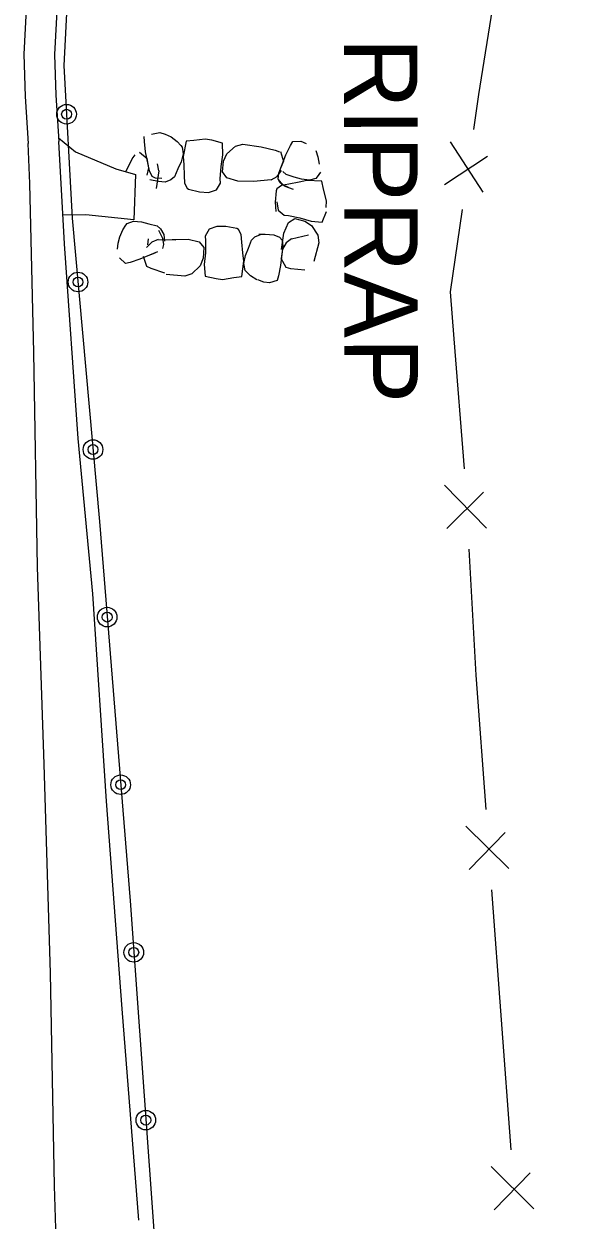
# Model space of a CAD drawing. Extents: x 588843 to 2552415, y 180129 to 269402.
# Drawn here: x 593854.8 to 593899.1, y 188094.1 to 188191.9 of the extents above; entities that cross this region are included whole.
import ezdxf

# ---------------------------------------------------------------- set-up
doc = ezdxf.new("R2010")
doc.units = 0
for name, color, linetype in [('E_BMGRD_P', 7, 'Continuous'), ('E_DRN_RipRap', 7, 'Continuous'), ('E_DRN_RipRap_Text', 7, 'Continuous'), ('E_FEN_P', 7, 'Continuous'), ('E_RDWY', 7, 'Continuous'), ('E_RDWY_C_and_G', 7, 'Continuous'), ('E_RDWY_Gravel', 7, 'Continuous')]:
    doc.layers.add(name, color=color, linetype=linetype)

# ---------------------------------------------------------------- blocks, each defined once
blk = doc.blocks.new('RIPRT')
at = {"layer": 'E_DRN_RipRap_Text'}
blk.add_text('RIPRAP', height=12, dxfattribs=at).set_placement((-0.14, -3.59))

msp = doc.modelspace()

# ---------------------------------------------------------------- linework, layer by layer
at = {"layer": 'E_BMGRD_P'}
msp.add_lwpolyline([(593899.078, 188251.744), (593888, 188245.38), (593879.437, 188238.016), (593876.116, 188235.214), (593871.769, 188230.052), (593869.394, 188226.571), (593865.677, 188219.807), (593862.469, 188212.343), (593860.432, 188206.336), (593859.187, 188199.653), (593858.315, 188194.356), (593858.031, 188188.488), (593858.716, 188175.994), (593860.939, 188151.203), (593863.44, 188120.205), (593866.14, 188082.639), (593870.629, 188026.466), (593873.716, 187957.611), (593875.308, 187911.352)], dxfattribs=at)
for centre, radius in [((593858.25, 188184.491), 0.801), ((593858.251, 188184.491), 0.403), ((593859.184, 188170.781), 0.801), ((593859.184, 188170.781), 0.403), ((593860.411, 188157.092), 0.801), ((593860.411, 188157.092), 0.403), ((593861.569, 188143.398), 0.801), ((593861.569, 188143.398), 0.403), ((593862.674, 188129.699), 0.801), ((593862.675, 188129.699), 0.403), ((593863.743, 188115.997), 0.801), ((593863.743, 188115.997), 0.403), ((593864.728, 188102.289), 0.801), ((593864.728, 188102.289), 0.403)]:
    msp.add_circle(centre, radius, dxfattribs=at)
at = {"layer": 'E_DRN_RipRap'}
for p, q in [((593865.205, 188182.865), (593865.867, 188182.991)), ((593865.867, 188182.991), (593866.319, 188182.867)), ((593866.319, 188182.867), (593866.791, 188182.639)), ((593864.614, 188182.273), (593864.591, 188182.662)), ((593864.713, 188181.432), (593864.614, 188182.273)), ((593866.791, 188182.639), (593867.279, 188182.277)), ((593867.279, 188182.277), (593867.595, 188181.948)), ((593867.595, 188181.948), (593867.712, 188181.812)), ((593867.712, 188181.812), (593867.79, 188181.257)), ((593868.013, 188182.298), (593867.781, 188181.051)), ((593868.65, 188182.349), (593868.013, 188182.298)), ((593869.591, 188182.467), (593868.65, 188182.349)), ((593870.116, 188182.365), (593869.591, 188182.467)), ((593870.991, 188182.117), (593870.116, 188182.365)), ((593871.025, 188181.17), (593870.991, 188182.117)), ((593871.359, 188181.261), (593872.072, 188181.887)), ((593872.072, 188181.887), (593872.66, 188182.045)), ((593872.66, 188182.045), (593874.17, 188181.823)), ((593874.17, 188181.823), (593875.298, 188181.565)), ((593876.18, 188181.167), (593876.546, 188181.927)), ((593876.546, 188181.927), (593876.734, 188182.266)), ((593876.734, 188182.266), (593877.41, 188182.299)), ((593877.41, 188182.299), (593877.844, 188182.114)), ((593863.095, 188179.775), (593863.624, 188180.835)), ((593863.624, 188180.835), (593863.856, 188181.168)), ((593864.204, 188181.405), (593864.837, 188180.863)), ((593865.028, 188179.864), (593864.713, 188181.432)), ((593864.982, 188180.1), (593864.837, 188180.863)), ((593867.79, 188181.257), (593867.609, 188180.612)), ((593867.781, 188181.051), (593867.827, 188180.366)), ((593870.884, 188180.208), (593871.025, 188181.17)), ((593871.078, 188180.646), (593871.359, 188181.261)), ((593875.298, 188181.565), (593875.668, 188181.417)), ((593875.608, 188179.676), (593876.18, 188181.167)), ((593875.734, 188181.435), (593875.98, 188180.621)), ((593878.612, 188181.529), (593878.793, 188181.023)), ((593878.793, 188181.023), (593878.894, 188180.41)), ((593864.848, 188179.502), (593864.982, 188180.1)), ((593865.239, 188179.415), (593865.028, 188179.864)), ((593865.8, 188179.88), (593865.576, 188178.418)), ((593865.8, 188179.88), (593865.675, 188180.439)), ((593867.357, 188180.018), (593867.076, 188179.377)), ((593867.609, 188180.612), (593867.357, 188180.018)), ((593867.827, 188180.366), (593867.865, 188179.497)), ((593870.816, 188179.216), (593870.884, 188180.208)), ((593870.99, 188179.783), (593871.078, 188180.646)), ((593875.453, 188179.41), (593875.827, 188179.89)), ((593875.695, 188179.899), (593875.98, 188180.621)), ((593876.2, 188179.561), (593875.922, 188179.824)), ((593865.767, 188178.987), (593865.066, 188179.122)), ((593865.521, 188179.26), (593865.239, 188179.415)), ((593866.027, 188179.229), (593865.521, 188179.26)), ((593866.298, 188178.937), (593865.767, 188178.987)), ((593866.785, 188179.127), (593866.298, 188178.937)), ((593867.076, 188179.377), (593866.785, 188179.127)), ((593867.865, 188179.497), (593867.888, 188178.869)), ((593867.888, 188178.869), (593868.097, 188178.44)), ((593870.497, 188178.31), (593870.825, 188178.848)), ((593870.825, 188178.848), (593870.816, 188179.216)), ((593871.349, 188179.298), (593870.99, 188179.783)), ((593872.248, 188179.023), (593871.349, 188179.298)), ((593873.538, 188178.994), (593872.248, 188179.023)), ((593874.962, 188179.143), (593873.538, 188178.994)), ((593874.962, 188179.143), (593875.453, 188179.41)), ((593875.547, 188179.18), (593875.608, 188179.676)), ((593875.703, 188178.888), (593875.547, 188179.18)), ((593875.928, 188178.735), (593875.584, 188179.156)), ((593876.114, 188178.573), (593875.703, 188178.888)), ((593876.853, 188179.362), (593876.2, 188179.561)), ((593877.249, 188178.93), (593876.421, 188178.769)), ((593877.455, 188179.188), (593876.853, 188179.362)), ((593877.899, 188179.074), (593877.249, 188178.93)), ((593878.098, 188179.093), (593877.455, 188179.188)), ((593879.126, 188179.01), (593877.899, 188179.074)), ((593878.62, 188179.25), (593878.098, 188179.093)), ((593878.735, 188179.39), (593878.62, 188179.25)), ((593879.008, 188179.759), (593878.735, 188179.39)), ((593879.261, 188178.365), (593879.126, 188179.01)), ((593868.097, 188178.44), (593868.221, 188178.356)), ((593868.221, 188178.356), (593869.122, 188178.159)), ((593869.122, 188178.159), (593869.853, 188178.102)), ((593869.853, 188178.102), (593870.497, 188178.31)), ((593875.375, 188178.244), (593875.308, 188177.293)), ((593875.439, 188178.383), (593875.375, 188178.244)), ((593875.822, 188178.658), (593875.439, 188178.383)), ((593876.421, 188178.769), (593875.822, 188178.658)), ((593876.403, 188178.517), (593875.928, 188178.735)), ((593876.796, 188178.342), (593876.114, 188178.573)), ((593879.499, 188177.416), (593879.261, 188178.365)), ((593875.308, 188177.293), (593875.35, 188176.536)), ((593875.437, 188177.328), (593875.556, 188176.642)), ((593879.472, 188176.864), (593879.499, 188177.416)), ((593875.556, 188176.642), (593876.03, 188176.241)), ((593876.03, 188176.241), (593876.385, 188176.207)), ((593876.385, 188176.207), (593877.329, 188176.018)), ((593876.396, 188175.649), (593876.907, 188175.961)), ((593876.907, 188175.961), (593877.725, 188175.767)), ((593877.329, 188176.018), (593878.235, 188175.759)), ((593879.149, 188175.681), (593879.498, 188176.549)), ((593862.592, 188174.473), (593862.848, 188175.039)), ((593862.848, 188175.039), (593863.104, 188175.421)), ((593863.104, 188175.421), (593863.213, 188175.567)), ((593863.213, 188175.567), (593863.727, 188175.75)), ((593863.727, 188175.75), (593864.373, 188175.689)), ((593864.373, 188175.689), (593864.982, 188175.546)), ((593864.982, 188175.546), (593865.643, 188175.381)), ((593865.643, 188175.381), (593865.933, 188175.133)), ((593865.774, 188175.023), (593866.103, 188174.363)), ((593865.933, 188175.133), (593866.201, 188174.673)), ((593869.894, 188175.088), (593869.593, 188174.535)), ((593870.527, 188175.33), (593869.894, 188175.088)), ((593871.259, 188175.309), (593870.527, 188175.33)), ((593872.168, 188175.159), (593871.259, 188175.309)), ((593872.295, 188175.081), (593872.168, 188175.159)), ((593872.525, 188174.664), (593872.295, 188175.081)), ((593876.018, 188174.76), (593876.396, 188175.649)), ((593877.725, 188175.767), (593878.28, 188175.405)), ((593878.235, 188175.759), (593879.149, 188175.681)), ((593878.28, 188175.405), (593878.79, 188174.599)), ((593862.423, 188173.468), (593862.46, 188173.95)), ((593862.46, 188173.95), (593862.592, 188174.473)), ((593865.219, 188174.033), (593864.795, 188173.596)), ((593864.923, 188174.32), (593864.876, 188173.822)), ((593865.74, 188174.246), (593865.219, 188174.033)), ((593865.74, 188174.246), (593867.189, 188174.241)), ((593866.103, 188174.363), (593866.178, 188173.845)), ((593866.201, 188174.673), (593866.249, 188174.124)), ((593866.892, 188174.251), (593868.181, 188174.287)), ((593868.181, 188174.287), (593869.091, 188174.059)), ((593869.091, 188174.059), (593869.473, 188173.593)), ((593869.593, 188174.535), (593869.619, 188174.168)), ((593869.619, 188174.168), (593869.598, 188173.174)), ((593872.578, 188174.038), (593872.525, 188174.664)), ((593872.657, 188173.172), (593872.578, 188174.038)), ((593873.108, 188173.543), (593873.359, 188174.198)), ((593873.359, 188174.198), (593873.637, 188174.463)), ((593873.637, 188174.463), (593874.114, 188174.676)), ((593873.957, 188174.681), (593874.48, 188174.696)), ((593874.48, 188174.696), (593875.18, 188174.646)), ((593875.18, 188174.646), (593875.644, 188174.447)), ((593875.644, 188174.447), (593875.86, 188174.204)), ((593875.826, 188173.439), (593876.018, 188174.76)), ((593875.86, 188174.204), (593875.919, 188173.709)), ((593876.199, 188173.991), (593875.889, 188173.47)), ((593876.649, 188174.316), (593876.199, 188173.991)), ((593876.649, 188174.316), (593878.022, 188174.636)), ((593878.868, 188173.976), (593878.462, 188172.452)), ((593878.79, 188174.599), (593878.868, 188173.976)), ((593865.697, 188173.236), (593864.243, 188172.635)), ((593865.477, 188173.147), (593864.768, 188172.863)), ((593866.178, 188173.845), (593866.087, 188173.53)), ((593869.473, 188173.593), (593869.425, 188172.726)), ((593869.598, 188173.174), (593869.503, 188172.206)), ((593872.735, 188172.49), (593872.657, 188173.172)), ((593872.886, 188172.938), (593873.108, 188173.543)), ((593875.919, 188173.709), (593875.728, 188172.118)), ((593875.889, 188173.47), (593875.788, 188172.699)), ((593863.077, 188172.291), (593862.568, 188172.766)), ((593863.449, 188172.384), (593863.077, 188172.291)), ((593864.243, 188172.635), (593863.449, 188172.384)), ((593864.802, 188172.06), (593864.53, 188172.866)), ((593865.161, 188171.873), (593864.802, 188172.06)), ((593869.174, 188172.098), (593868.492, 188171.437)), ((593869.425, 188172.726), (593869.174, 188172.098)), ((593869.503, 188172.206), (593869.583, 188171.262)), ((593872.563, 188171.233), (593872.735, 188172.49)), ((593872.736, 188172.284), (593872.886, 188172.938)), ((593872.839, 188171.734), (593872.736, 188172.284)), ((593875.728, 188172.118), (593875.561, 188171.289)), ((593876.213, 188171.973), (593875.788, 188172.699)), ((593866.271, 188171.494), (593865.161, 188171.873)), ((593867.913, 188171.249), (593866.396, 188171.394)), ((593868.492, 188171.437), (593867.913, 188171.249)), ((593869.583, 188171.262), (593870.467, 188171.059)), ((593870.467, 188171.059), (593870.996, 188170.984)), ((593870.996, 188170.984), (593871.93, 188171.149)), ((593871.93, 188171.149), (593872.563, 188171.233)), ((593872.964, 188171.604), (593872.839, 188171.734)), ((593873.294, 188171.292), (593872.964, 188171.604)), ((593873.799, 188170.955), (593873.294, 188171.292)), ((593875.561, 188171.289), (593875.462, 188170.914)), ((593876.592, 188171.871), (593876.213, 188171.973)), ((593877.721, 188171.751), (593876.592, 188171.871)), ((593874.375, 188170.777), (593873.889, 188170.946)), ((593874.83, 188170.708), (593874.375, 188170.777)), ((593875.462, 188170.914), (593874.83, 188170.708))]:
    msp.add_line(p, q, dxfattribs=at)
at = {"layer": 'E_FEN_P'}
for p, q in [((593892.311, 188178.119), (593889.639, 188182.249)), ((593889.137, 188178.745), (593892.665, 188181.06)), ((593892.562, 188150.655), (593889.134, 188154.183)), ((593889.327, 188150.648), (593892.334, 188153.608)), ((593894.387, 188122.849), (593890.891, 188126.311)), ((593891.152, 188122.78), (593894.102, 188125.797)), ((593896.44, 188095.028), (593892.945, 188098.49)), ((593893.205, 188094.96), (593896.155, 188097.977))]:
    msp.add_line(p, q, dxfattribs=at)
for points in [[(593891.536, 188183.235), (593891.946, 188186.097), (593893.16, 188193.762)], [(593889.942, 188166.138), (593889.638, 188169.973), (593890.602, 188176.708)], [(593890.785, 188155.52), (593889.942, 188166.138)], [(593891.75, 188138.302), (593891.724, 188138.644), (593891.162, 188148.937)], [(593892.534, 188127.68), (593891.75, 188138.302)], [(593893.803, 188110.482), (593893.019, 188121.104)], [(593894.587, 188099.86), (593893.803, 188110.482)]]:
    msp.add_lwpolyline(points, dxfattribs=at)
at = {"layer": 'E_RDWY'}
for points in [[(593857.668, 188083.843), (593857.271, 188096.927), (593856.939, 188114.311), (593856.423, 188131.387), (593855.873, 188147.485), (593855.568, 188165.023), (593855.254, 188178.827), (593855.121, 188182.097)], [(593857.595, 188182.564), (593858.984, 188181.42), (593862.276, 188180.021), (593863.88, 188179.56), (593863.757, 188175.869), (593859.831, 188176.262), (593857.96, 188176.252)]]:
    msp.add_lwpolyline(points, dxfattribs=at)
at = {"layer": 'E_RDWY_C_and_G'}
for points in [[(593877.898, 188241.111), (593874.556, 188238.47), (593872.25, 188235.982), (593869.77, 188232.832), (593867.928, 188230.351), (593865.521, 188226.332), (593864.283, 188223.91), (593861.489, 188218.574), (593859.127, 188212.964), (593857.008, 188206.843), (593855.885, 188201.099), (593855.12, 188196.245), (593854.766, 188189.398), (593854.869, 188185.929), (593855.121, 188182.097)], [(593879.448, 188239.149), (593876.258, 188236.629), (593874.152, 188234.356), (593871.756, 188231.314), (593870.01, 188228.961), (593867.709, 188225.119), (593866.503, 188222.761), (593863.752, 188217.507), (593861.463, 188212.069), (593859.427, 188206.191), (593858.348, 188200.665), (593857.61, 188195.985), (593857.267, 188189.371), (593857.366, 188186.048), (593857.615, 188182.261)]]:
    msp.add_lwpolyline(points, dxfattribs=at)
at = {"layer": 'E_RDWY_Gravel'}
msp.add_lwpolyline([(593864.146, 188094.11), (593862.783, 188111.374), (593861.52, 188128.354), (593860.385, 188145.307), (593859.212, 188157.986), (593858.094, 188173.909), (593857.615, 188182.261)], dxfattribs=at)

# ---------------------------------------------------------------- block references
at = {"layer": 'E_DRN_RipRap_Text', "xscale": 0.4999999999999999, "yscale": 0.5000000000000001, "rotation": -89.91795762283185}
msp.add_blockref('RIPRT', (593882.724, 188190.676), dxfattribs=at)

doc.saveas('drawing.dxf')
